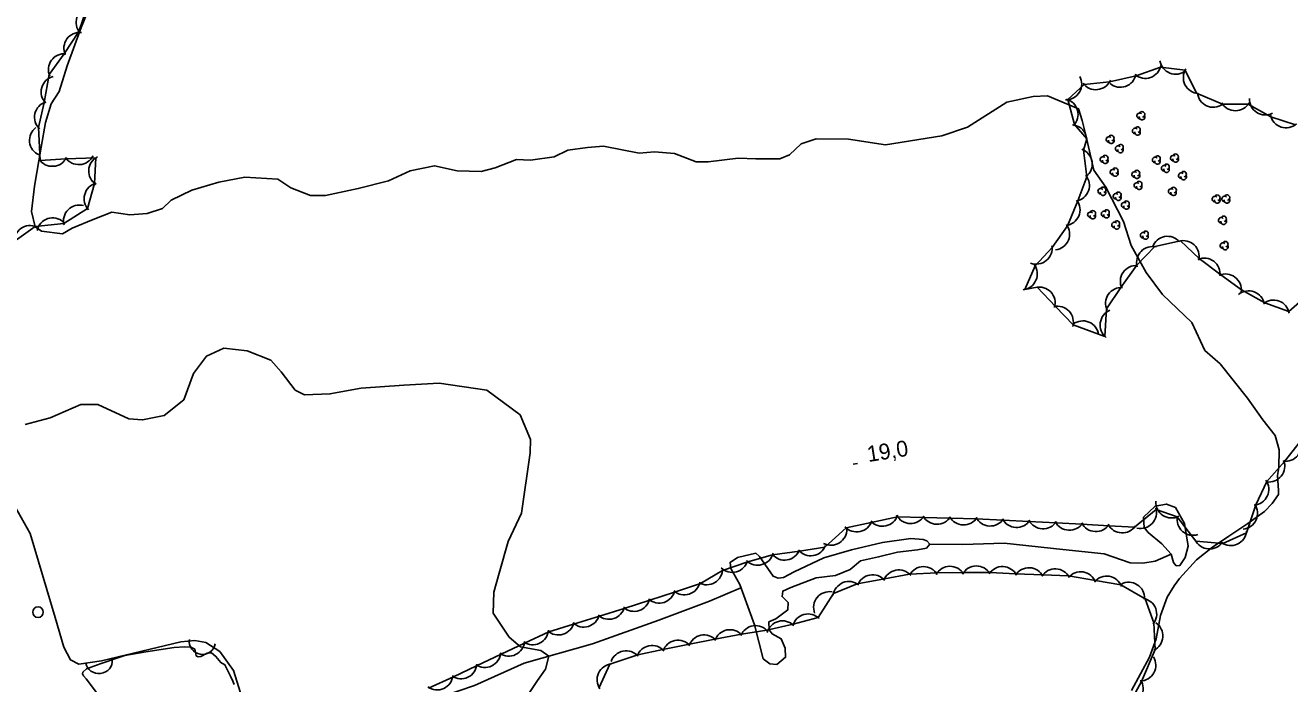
# Model space of a CAD drawing. Extents: x 646142 to 649934, y 5874075 to 5876351.
# Drawn here: x 646734.2 to 646973.1, y 5875454.9 to 5875579.4 of the extents above; entities that cross this region are included whole.
import ezdxf

# ---------------------------------------------------------------- set-up
doc = ezdxf.new("R2010")
doc.units = 0
for name, color, linetype in [('Niveau 1', 7, 'Continuous'), ('Niveau 2', 7, 'Continuous'), ('Niveau 3', 7, 'Continuous'), ('Niveau 36', 7, 'Continuous'), ('Niveau 4', 7, 'Continuous'), ('Niveau 44', 7, 'Continuous')]:
    doc.layers.add(name, color=color, linetype=linetype)

msp = doc.modelspace()

# ---------------------------------------------------------------- linework, layer by layer
at = {"layer": 'Niveau 1'}
for points in [[(646746.73, 5875583.95), (646744.73, 5875579.01), (646742.06, 5875571.79), (646740.57, 5875566.92), (646739.04, 5875564.59), (646737.99, 5875561.05), (646737.17, 5875556.37), (646735.91, 5875549.04), (646735.35, 5875544.22), (646736.02, 5875541.29), (646737.21, 5875540.5), (646741.2, 5875539.99), (646743.05, 5875541.08), (646746.98, 5875542.71), (646750.53, 5875544.11), (646753.95, 5875543.59), (646757.22, 5875543.81), (646760.07, 5875544.79), (646761.74, 5875546.38), (646765.64, 5875548.23), (646770.74, 5875549.77), (646775.67, 5875550.7), (646781.9, 5875550.34), (646784.34, 5875548.72), (646788.09, 5875547.26), (646790.87, 5875547.24), (646797.09, 5875548.56), (646802.83, 5875550), (646806.89, 5875551.93), (646811.47, 5875552.88), (646815.8, 5875551.89), (646820.32, 5875551.79), (646822.97, 5875552.45), (646827.01, 5875554.04), (646829.62, 5875553.94), (646834.13, 5875554.54), (646836.7, 5875555.83), (646840.4, 5875556.32), (646843.44, 5875556.57)], [(646843.44, 5875556.57), (646850.17, 5875555.23), (646853.09, 5875555.52), (646856.82, 5875555.16), (646860.92, 5875553.62), (646863.23, 5875553.61), (646868.87, 5875554.33), (646872.23, 5875554.21), (646876.74, 5875554.17), (646878.57, 5875554.91), (646880.76, 5875557.02), (646883.61, 5875557.94), (646889.73, 5875557.92), (646896.72, 5875556.84), (646907.33, 5875558.51), (646912.22, 5875560.19), (646919.67, 5875564.9), (646924.64, 5875565.95), (646927.33, 5875566.1), (646933.2, 5875563.62), (646933.89, 5875561.45), (646934.54, 5875558.63), (646936.06, 5875552.05), (646938.38, 5875548.8), (646941.67, 5875542.32), (646943.15, 5875537.76), (646946, 5875532.67), (646949.05, 5875528.53), (646954.63, 5875523.25), (646957.05, 5875517.94), (646959.97, 5875515.4), (646965.11, 5875508.92), (646968.03, 5875504.82), (646968.03, 5875504.82), (646970.36, 5875501.87), (646971.12, 5875499.13), (646971.02, 5875495.78), (646970.78, 5875494.3)], [(646943.22, 5875453.59), (646946.61, 5875459.89), (646947.88, 5875463.41), (646948.67, 5875467.83), (646949.95, 5875471.25), (646951.27, 5875473.42), (646952.28, 5875474.78), (646955.48, 5875478.3), (646958.51, 5875480.75), (646961.57, 5875482.81), (646965.18, 5875485.22), (646968.32, 5875487.48), (646969.81, 5875488.99), (646970.98, 5875490.66), (646971, 5875491.43), (646970.78, 5875494.3)]]:
    msp.add_lwpolyline(points, dxfattribs=at)
at = {"layer": 'Niveau 2'}
for points in [[(646825.6, 5875463.71), (646822.56, 5875468.26), (646822.7, 5875472.21), (646823.69, 5875475.8), (646825.4, 5875481.79), (646827.93, 5875487.18), (646829.56, 5875498.6), (646829.63, 5875501.1), (646827.68, 5875505.73), (646821.37, 5875510.42), (646812.37, 5875511.72), (646805.7, 5875511.38), (646797.66, 5875510.77), (646791.75, 5875509.72), (646786.91, 5875509.54), (646785.19, 5875510.44), (646782.54, 5875513.89), (646780.56, 5875516.09), (646776.08, 5875517.87), (646771.67, 5875518.39), (646768.43, 5875516.84), (646765.95, 5875513.59), (646764.13, 5875508.62), (646760.4, 5875505.62), (646756.33, 5875504.79), (646753.75, 5875505), (646747.88, 5875507.72), (646744.64, 5875507.74), (646738.89, 5875505.2), (646734.16, 5875503.94)], [(646828.93, 5875452.45), (646830.96, 5875455.53), (646832.46, 5875457.67), (646833.11, 5875460.1), (646831.61, 5875461.19), (646827.77, 5875461.89), (646825.6, 5875463.71)]]:
    msp.add_lwpolyline(points, dxfattribs=at)
at = {"layer": 'Niveau 3'}
msp.add_line((646890.63, 5875496.41), (646891.42, 5875496.54), dxfattribs=at)
at = {"layer": 'Niveau 36'}
msp.add_circle((646736.58, 5875468.43), 1, dxfattribs=at)
at = {"layer": 'Niveau 4'}
for points in [[(646950.72, 5875479.39), (646948.9, 5875481.37), (646946.36, 5875483.49), (646945.57, 5875484.43), (646945.47, 5875486.38), (646947.66, 5875488.49), (646949.81, 5875488.87), (646951.49, 5875488.26), (646953.21, 5875485.23), (646953.9, 5875480.93), (646953.33, 5875478.78), (646952.34, 5875477.28), (646951.65, 5875477.2), (646951.13, 5875477.83), (646950.72, 5875479.39)], [(646905.07, 5875481.31), (646904.46, 5875480.54), (646902.76, 5875480.22), (646899, 5875479.77), (646895.41, 5875478.88), (646892.02, 5875478.13), (646890.01, 5875476.5), (646887.25, 5875475.36), (646883.6, 5875474.92), (646878.84, 5875473.08), (646877.29, 5875472.43), (646877.18, 5875471.38), (646878.34, 5875470.25), (646878.26, 5875468.85), (646876.02, 5875467.2), (646874.7, 5875466.58), (646874.75, 5875465.08), (646875.29, 5875464.34), (646877.01, 5875463.39), (646877.78, 5875461.63), (646877.85, 5875459.91), (646876.16, 5875458.55), (646874.88, 5875458.63), (646873.61, 5875459.63), (646871.99, 5875466.02), (646869.19, 5875473.66), (646867.47, 5875476.69), (646867.35, 5875477.83), (646868.74, 5875478.8), (646872.24, 5875479.57), (646872.88, 5875478.95), (646875.48, 5875475.22), (646876.45, 5875474.87), (646877.47, 5875475), (646879.44, 5875476.04), (646885.04, 5875478.68), (646890.29, 5875480.23), (646896.15, 5875481.63), (646901.49, 5875482.38), (646903.82, 5875482.2), (646904.54, 5875481.94), (646905.07, 5875481.31)], [(646950.72, 5875479.39), (646947.64, 5875478.1), (646945.37, 5875477.71), (646942.95, 5875477.77), (646938.03, 5875479.49), (646930.22, 5875480.28), (646919.13, 5875481.49), (646911.31, 5875481.25), (646905.07, 5875481.31)], [(646869.41, 5875473.06), (646863.45, 5875470.5), (646853.9, 5875466.93), (646841.34, 5875462.42), (646828.45, 5875458.79), (646819.08, 5875454.54), (646810.17, 5875451.51), (646804.7, 5875449.69), (646801.19, 5875447.89), (646796.51, 5875445.24), (646794.4, 5875442.33), (646791.99, 5875441.11), (646784.42, 5875437.85)], [(646773.63, 5875454.72), (646773.39, 5875455.38), (646772.92, 5875456.34), (646771.88, 5875458.48), (646771.12, 5875458.89), (646770.18, 5875460.05), (646769.39, 5875460.71), (646768.54, 5875460.67), (646767.35, 5875460.05), (646766.85, 5875460.01), (646766.46, 5875460.2), (646766.42, 5875460.52), (646766.21, 5875461.44), (646765.46, 5875461.82), (646764.28, 5875461.9), (646762.3, 5875461.73), (646756.96, 5875460.9), (646753, 5875460.25), (646751.68, 5875459.78), (646748.51, 5875458.72), (646745.73, 5875457.72), (646745.05, 5875457.1), (646745.01, 5875456.74), (646745.2, 5875456.38), (646745.69, 5875455.83), (646747.6, 5875453.26)]]:
    msp.add_lwpolyline(points, dxfattribs=at)
at = {"layer": 'Niveau 44'}
for points in [[(646745.88, 5875582.85), (646744.32, 5875578.25), (646741.53, 5875574.05), (646738.68, 5875570.12), (646737.73, 5875564.83), (646736.67, 5875560.09), (646736.99, 5875553.84), (646741.83, 5875554.15), (646747.52, 5875554.38), (646747.28, 5875549.53), (646745.92, 5875544.79), (646741.43, 5875541.97), (646736.01, 5875541.41), (646732.07, 5875538.57)], [(646977.05, 5875528.89), (646972.92, 5875525.28), (646968.37, 5875526.97), (646963.96, 5875529.37), (646960.07, 5875532.26), (646955.96, 5875535.31), (646952.45, 5875538.66), (646947.58, 5875537.57), (646944.22, 5875534.06), (646941.19, 5875529.86), (646938.49, 5875525.83), (646938.19, 5875520.6), (646932.16, 5875522.75), (646928.83, 5875526.27), (646925.39, 5875529.91), (646923.03, 5875529.47), (646924.99, 5875533.92), (646928.2, 5875537.42), (646931.09, 5875541.49), (646933.06, 5875546.25), (646934.74, 5875550.8), (646934.12, 5875555.85), (646934.75, 5875557.95), (646932.42, 5875560.7), (646931.2, 5875565.4), (646934.24, 5875568.24), (646939.06, 5875568.76), (646944.11, 5875569.91), (646948.68, 5875571.54), (646953.33, 5875570.92), (646955.49, 5875566.57), (646960.41, 5875564.5), (646965.26, 5875564.52), (646969.54, 5875562.12), (646974.16, 5875560.63)], [(646779.26, 5875439.05), (646778.08, 5875442.92), (646773.52, 5875457.37), (646770.94, 5875460.99), (646768.31, 5875462.71), (646766.22, 5875463.05), (646763.54, 5875462.8), (646748.6, 5875459.24), (646744.31, 5875458.6), (646742.74, 5875459.4), (646741.46, 5875461.83), (646739.84, 5875467.44), (646735.12, 5875483.29), (646731.12, 5875490.39), (646727.21, 5875494.09), (646722.53, 5875498.85), (646721.47, 5875501.87), (646721.13, 5875508.88), (646723.98, 5875525.89)], [(646968.75, 5875493.12), (646972.14, 5875496.96), (646975.16, 5875500.76)], [(646810.38, 5875454.06), (646815.07, 5875456.19), (646819.46, 5875458.28), (646824.1, 5875460.48), (646828.49, 5875462.57), (646833.12, 5875464.71), (646837.76, 5875466.15), (646842.67, 5875467.67), (646847.31, 5875469.12), (646852.21, 5875470.7), (646856.82, 5875472.22), (646861.76, 5875473.85), (646865.93, 5875476.33), (646870.71, 5875477.96), (646875.38, 5875479.28), (646880.46, 5875479.95), (646885.25, 5875480.75), (646889.28, 5875484.38), (646894.02, 5875485.41), (646898.99, 5875486.49), (646903.84, 5875486.36), (646908.99, 5875486.22), (646913.84, 5875486.09), (646918.97, 5875485.82), (646923.82, 5875485.57), (646928.96, 5875485.3), (646933.8, 5875485.05), (646938.94, 5875484.78), (646943.79, 5875484.53), (646947.85, 5875487.83), (646951.84, 5875486.44), (646955.37, 5875481.83), (646960.48, 5875481.43), (646964.91, 5875483.41), (646966.71, 5875488.71), (646968.75, 5875493.12)], [(646942.78, 5875451.05), (646945.11, 5875455.31), (646947.7, 5875461.4), (646947.45, 5875466.41), (646945.77, 5875470.96), (646941.2, 5875473.59), (646936.41, 5875474.39), (646931.31, 5875475.28), (646926.46, 5875475.49), (646921.31, 5875475.71), (646916.47, 5875475.92), (646911.31, 5875475.91), (646906.45, 5875475.84), (646901.28, 5875475.59), (646896.51, 5875474.71), (646891.39, 5875473.77), (646886.89, 5875471.96), (646883.98, 5875467.43), (646879.29, 5875466.16), (646874.32, 5875465), (646869.52, 5875464.28), (646864.45, 5875463.33), (646859.69, 5875462.36), (646854.65, 5875461.34), (646849.89, 5875460.37), (646844.64, 5875458.59), (646842.6, 5875454.19)]]:
    msp.add_lwpolyline(points, dxfattribs=at)
for centre, radius, start, end in [((646746.77, 5875579.98), 3, 101.2209, 221.1988), ((646744.47, 5875575.1), 3, 84.0646, 204.0425), ((646741.54, 5875571.05), 3, 84.0646, 204.0425), ((646945.8, 5875572.39), 3, 229.5716, 349.5496), ((646951.55, 5875573.19), 3, 188.6593, 308.6373), ((646955.99, 5875569.53), 3, 146.4545, 266.4324), ((646740.16, 5875566.82), 3, 103.9688, 223.9467), ((646930.79, 5875568.34), 3, 268.7775, 28.7555), ((646936.46, 5875570.25), 3, 216.0869, 336.0649), ((646941.09, 5875570.71), 3, 229.5716, 349.5496), ((646958.64, 5875566.93), 3, 185.39, 305.368), ((646968.48, 5875565.48), 3, 177.3089, 297.2869), ((646738.92, 5875562.07), 3, 107.3745, 227.3525), ((646930.1, 5875562.6), 3, 314.508, 74.4859), ((646962.83, 5875566.27), 3, 210.2529, 330.2308), ((646944.74, 5875562.32), 0.523, 44.1154, 269.804), ((646945.19, 5875562.06), 0.523, 166.9369, 29.6212), ((646945.19, 5875562.58), 0.523, 282.2692, 149.7263), ((646972.39, 5875563.05), 3, 192.1073, 312.0852), ((646737.97, 5875557.68), 3, 126.3917, 246.3697), ((646931.77, 5875557.64), 3, 359.871, 84.0412), ((646939.39, 5875558.11), 0.523, 282.2692, 149.7263), ((646943.89, 5875559.44), 0.523, 44.1154, 269.804), ((646944.34, 5875559.18), 0.523, 166.9369, 29.6212), ((646944.34, 5875559.7), 0.523, 282.2692, 149.7263), ((646938.94, 5875557.85), 0.523, 44.1154, 269.804), ((646939.39, 5875557.59), 0.523, 166.9369, 29.6212), ((646940.67, 5875556.11), 0.523, 44.1154, 269.804), ((646941.12, 5875555.85), 0.523, 166.9369, 29.6212), ((646941.12, 5875556.37), 0.523, 282.2692, 149.7263), ((646739.29, 5875555.76), 3, 213.6862, 333.6641), ((646744.28, 5875556.08), 3, 213.6862, 333.6641), ((646749.16, 5875551.87), 3, 117.2307, 237.2086), ((646932.78, 5875553.17), 3, 309.5075, 69.4854), ((646937.8, 5875554.07), 0.523, 44.1154, 269.804), ((646938.25, 5875553.81), 0.523, 166.9369, 29.6212), ((646938.25, 5875554.33), 0.523, 282.2692, 149.7263), ((646947.66, 5875553.96), 0.523, 44.1154, 269.804), ((646948.11, 5875553.69), 0.523, 166.9369, 29.6212), ((646948.11, 5875554.22), 0.523, 282.2692, 149.7263), ((646951.09, 5875554.32), 0.523, 44.1154, 269.804), ((646951.54, 5875554.06), 0.523, 166.9369, 29.6212), ((646951.54, 5875554.58), 0.523, 282.2692, 149.7263), ((646939.69, 5875551.67), 0.523, 44.1154, 269.804), ((646940.14, 5875551.4), 0.523, 166.9369, 29.6212), ((646940.14, 5875551.93), 0.523, 282.2692, 149.7263), ((646943.79, 5875551.23), 0.523, 44.1154, 269.804), ((646944.24, 5875551.49), 0.523, 282.2692, 149.7263), ((646949.37, 5875552.4), 0.523, 44.1154, 269.804), ((646949.82, 5875552.14), 0.523, 166.9369, 29.6212), ((646949.82, 5875552.66), 0.523, 282.2692, 149.7263), ((646952.6, 5875551.01), 0.523, 44.1154, 269.804), ((646953.05, 5875551.27), 0.523, 282.2692, 149.7263), ((646748.28, 5875546.64), 3, 104.1898, 224.1677), ((646932.25, 5875549.14), 3, 279.7906, 39.7685), ((646944.21, 5875549.15), 0.523, 44.1154, 269.804), ((646944.24, 5875550.97), 0.523, 166.9369, 29.6212), ((646944.66, 5875548.89), 0.523, 166.9369, 29.6212), ((646944.66, 5875549.41), 0.523, 282.2692, 149.7263), ((646953.05, 5875550.75), 0.523, 166.9369, 29.6212), ((646937.38, 5875548.04), 0.523, 44.1154, 269.804), ((646937.83, 5875547.78), 0.523, 166.9369, 29.6212), ((646937.83, 5875548.31), 0.523, 282.2692, 149.7263), ((646940.27, 5875547.1), 0.523, 44.1154, 269.804), ((646940.72, 5875546.84), 0.523, 166.9369, 29.6212), ((646940.72, 5875547.36), 0.523, 282.2692, 149.7263), ((646950.7, 5875548.01), 0.523, 44.1154, 269.804), ((646951.15, 5875547.75), 0.523, 166.9369, 29.6212), ((646951.15, 5875548.27), 0.523, 282.2692, 149.7263), ((646958.96, 5875546.57), 0.523, 44.1154, 269.804), ((646959.41, 5875546.31), 0.523, 166.9369, 29.6212), ((646959.41, 5875546.83), 0.523, 282.2692, 149.7263), ((646960.8, 5875546.58), 0.523, 44.1154, 269.804), ((646961.25, 5875546.31), 0.523, 166.9369, 29.6212), ((646961.25, 5875546.84), 0.523, 282.2692, 149.7263), ((646744.39, 5875542.43), 3, 74.7959, 194.7739), ((646930.48, 5875544.54), 3, 276.7606, 36.7385), ((646935.43, 5875543.6), 0.523, 44.1154, 269.804), ((646935.88, 5875543.86), 0.523, 282.2692, 149.7263), ((646938.02, 5875543.77), 0.523, 44.1154, 269.804), ((646938.47, 5875544.04), 0.523, 282.2692, 149.7263), ((646941.8, 5875545.43), 0.523, 44.1154, 269.804), ((646942.25, 5875545.17), 0.523, 166.9369, 29.6212), ((646942.25, 5875545.69), 0.523, 282.2692, 149.7263), ((646739.35, 5875540.02), 3, 48.0603, 168.0382), ((646928.51, 5875539.95), 3, 276.7606, 36.7385), ((646935.88, 5875543.33), 0.523, 166.9369, 29.6212), ((646938.47, 5875543.51), 0.523, 166.9369, 29.6212), ((646939.98, 5875541.67), 0.523, 44.1154, 269.804), ((646940.43, 5875541.93), 0.523, 282.2692, 149.7263), ((646960.16, 5875542.56), 0.523, 44.1154, 269.804), ((646960.61, 5875542.29), 0.523, 166.9369, 29.6212), ((646960.61, 5875542.82), 0.523, 282.2692, 149.7263), ((646735.07, 5875538.56), 3, 65.8496, 185.8275), ((646940.43, 5875541.41), 0.523, 166.9369, 29.6212), ((646945.4, 5875539.74), 0.523, 44.1154, 269.804), ((646945.85, 5875539.48), 0.523, 166.9369, 29.6212), ((646945.85, 5875540), 0.523, 282.2692, 149.7263), ((646950.01, 5875536.53), 3, 40.4881, 160.466), ((646925.21, 5875537.26), 3, 249.0534, 9.0313), ((646947.17, 5875534.6), 3, 76.2957, 196.2736), ((646952.99, 5875535.71), 3, 346.4139, 106.3918), ((646960.48, 5875537.77), 0.523, 44.1154, 269.804), ((646960.93, 5875537.51), 0.523, 166.9369, 29.6212), ((646960.93, 5875538.03), 0.523, 282.2692, 149.7263), ((646956.95, 5875532.39), 3, 353.3263, 113.3043), ((646922.4, 5875532.41), 3, 276.2495, 36.2275), ((646944.09, 5875531.01), 3, 86.157, 206.1349), ((646960.96, 5875529.4), 3, 353.3263, 113.3043), ((646925.78, 5875526.93), 3, 343.4535, 103.4315), ((646941.31, 5875526.86), 3, 86.157, 206.1349), ((646965.35, 5875526.21), 3, 9.6085, 129.5865), ((646970.03, 5875524.47), 3, 9.6085, 129.5865), ((646929.22, 5875523.3), 3, 343.4535, 103.4315), ((646940.27, 5875522.77), 3, 112.2164, 232.1943), ((646934, 5875520.53), 3, 7.6221, 127.6), ((646972.27, 5875499.96), 3, 261.5271, 21.5051), ((646969.16, 5875496.04), 3, 261.5271, 21.5051), ((646966.13, 5875491.66), 3, 275.0708, 35.0487), ((646950.78, 5875489.24), 3, 176.7796, 296.7575), ((646896.16, 5875487.68), 3, 222.2505, 342.2285), ((646901.46, 5875488.19), 3, 208.4656, 328.4435), ((646944.91, 5875487.26), 3, 256.955, 16.933), ((646964.02, 5875487.13), 3, 275.0708, 35.0487), ((646891.28, 5875486.62), 3, 222.2505, 342.2285), ((646906.46, 5875488.05), 3, 208.4656, 328.4435), ((646911.46, 5875487.92), 3, 208.4656, 328.4435), ((646916.49, 5875487.72), 3, 206.9985, 326.9764), ((646921.49, 5875487.45), 3, 206.9985, 326.9764), ((646926.48, 5875487.19), 3, 207.0577, 327.0356), ((646931.47, 5875486.93), 3, 207.0577, 327.0356), ((646936.46, 5875486.67), 3, 207.0577, 327.0356), ((646941.46, 5875486.42), 3, 207.0577, 327.0356), ((646954.82, 5875485.96), 3, 168.3658, 288.3438), ((646886.43, 5875484.09), 3, 241.8048, 1.7828), ((646957.94, 5875483.38), 3, 205.0646, 325.0425), ((646961.97, 5875484.03), 3, 234.155, 354.133), ((646877.64, 5875481.27), 3, 219.4263, 339.4042), ((646882.57, 5875482.09), 3, 219.4263, 339.4042), ((646867.75, 5875478.96), 3, 225.7173, 345.6952), ((646872.56, 5875480.32), 3, 225.7173, 345.6952), ((646862.94, 5875476.61), 3, 240.8204, 0.7984), ((646894.29, 5875472.51), 3, 40.4322, 160.4102), ((646899.21, 5875473.42), 3, 40.4322, 160.4102), ((646903.91, 5875474.04), 3, 30.8477, 150.8256), ((646908.9, 5875474.11), 3, 30.8477, 150.8256), ((646913.9, 5875474.18), 3, 30.8477, 150.8256), ((646918.81, 5875474.06), 3, 27.5249, 147.5029), ((646923.81, 5875473.84), 3, 27.5249, 147.5029), ((646928.8, 5875473.62), 3, 27.5249, 147.5029), ((646933.58, 5875473.07), 3, 20.5574, 140.5353), ((646938.51, 5875472.25), 3, 20.5574, 140.5353), ((646853.96, 5875473.14), 3, 228.2289, 348.2069), ((646858.71, 5875474.7), 3, 228.2289, 348.2069), ((646889.8, 5875471.23), 3, 51.879, 171.8569), ((646942.68, 5875471.09), 3, 357.6844, 117.6623), ((646849.21, 5875471.58), 3, 228.2289, 348.2069), ((646886.13, 5875469.31), 3, 80.7655, 200.7435), ((646944.96, 5875468.07), 3, 320.2828, 80.2607), ((646839.69, 5875468.6), 3, 227.2786, 347.2566), ((646844.47, 5875470.08), 3, 227.2786, 347.2566), ((646882.09, 5875465.09), 3, 45.1203, 165.0982), ((646834.92, 5875467.11), 3, 227.2786, 347.2566), ((646872.18, 5875462.89), 3, 38.5224, 158.5003), ((646877.27, 5875463.79), 3, 45.1203, 165.0982), ((646946.13, 5875463.95), 3, 295.6033, 55.5812), ((646825.54, 5875463.12), 3, 235.4377, 355.4157), ((646830.05, 5875465.26), 3, 235.4377, 355.4157), ((646857.52, 5875460.12), 3, 41.5154, 161.4934), ((646862.42, 5875461.12), 3, 41.5154, 161.4934), ((646867.32, 5875462.12), 3, 41.5154, 161.4934), ((646821.02, 5875460.97), 3, 235.4377, 355.4157), ((646847.72, 5875458.13), 3, 41.5154, 161.4934), ((646852.62, 5875459.13), 3, 41.5154, 161.4934), ((646816.51, 5875458.82), 3, 235.4377, 355.4157), ((646845.22, 5875455.65), 3, 95.0515, 215.0294), ((646944.8, 5875458.41), 3, 271.2693, 31.2473), ((646811.99, 5875456.73), 3, 234.5349, 354.5129), ((646942.4, 5875454.03), 3, 271.2693, 31.2473)]:
    msp.add_arc(centre, radius, start, end, dxfattribs=at)
for centre, major_axis, ratio in [((646767.62, 5875462.84), (2.44, -0.4), 0.970147), ((646748.12, 5875459.13), (2.48, 0.32), 0.919919)]:
    msp.add_ellipse(centre, major_axis=major_axis, ratio=ratio, start_param=3.141593, end_param=6.283185, dxfattribs=at)

# ---------------------------------------------------------------- texts
at = {"layer": 'Niveau 3'}
msp.add_text('19,0 ', height=3, rotation=8.941, dxfattribs=at).set_placement((646893.48, 5875496.82))

doc.saveas('drawing.dxf')
